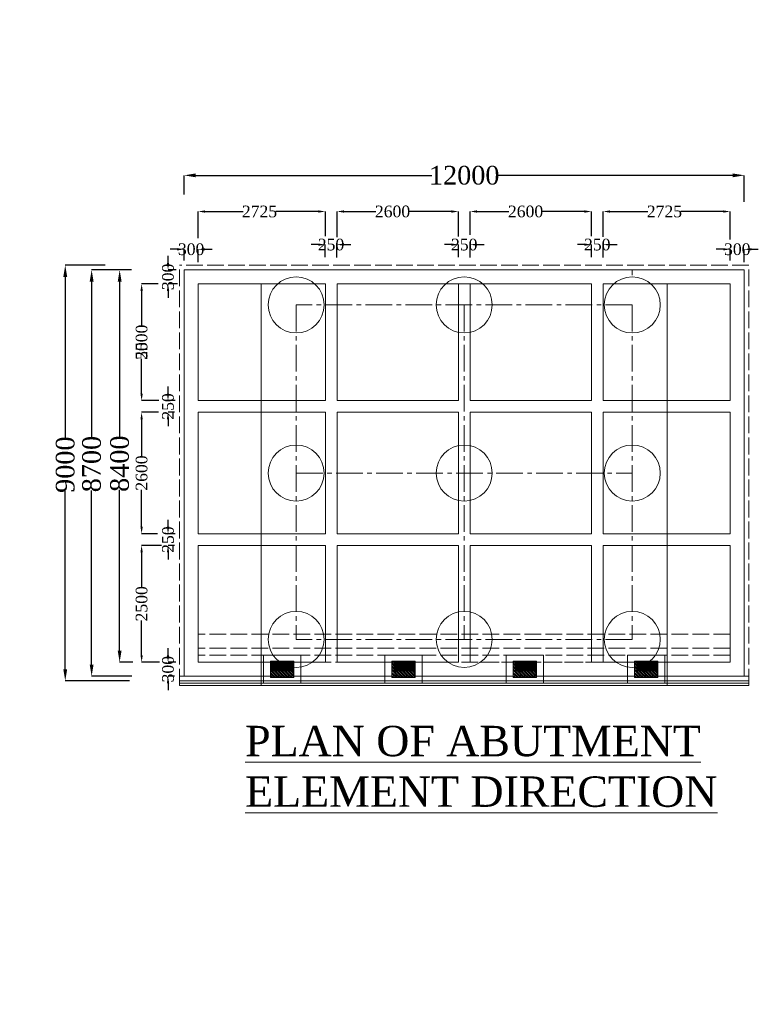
# Model space of a CAD drawing. Header units: millimetres. Extents: x -20950785 to 389010297, y -11535949 to 14056629.
# Tile 538 of 654: x 18200110 to 18231758, y -355317 to -313152. Entities that reach past the tile are written whole.
import ezdxf

# ---------------------------------------------------------------- set-up
doc = ezdxf.new("R2010")
doc.units = ezdxf.units.MM
doc.header["$LTSCALE"] = 60
doc.header["$MEASUREMENT"] = 0
for name, pattern in [('ACAD_ISO02W100', [15, 12, -3]), ('CENTER2', [28.575, 19.05, -3.175, 3.175, -3.175]), ('HIDDEN', [0.375, 0.25, -0.125])]:
    doc.linetypes.add(name, pattern=pattern)
doc.styles.add('PDF Arial Bold', font='times.ttf')
doc.dimstyles.get("Standard").update_dxf_attribs({"dimtxt": 400, "dimasz": 215, "dimexe": 0.18, "dimexo": 0.0625, "dimgap": 0.09, "dimtad": 0, "dimtih": 1, "dimtoh": 1, "dimdec": 0, "dimzin": 4, "dimdsep": 46, "dimtxsty": 'Standard', "dimblk": 'OPEN90', "dimcen": 0, "dimadec": 0, "dimazin": 1, "dimtfac": 1, "dimtdec": 0, "dimtix": 1, "dimtofl": 0, "dimtmove": 0, "dimatfit": 3, "dimldrblk": 'OPEN30', "dimfxl": 1, "dimtolj": 1, "dimtzin": 0, "dimarcsym": 0})

# ---------------------------------------------------------------- blocks, each defined once
blk = doc.blocks.new('*D3340')
at = {"color": 0, "linetype": 'Continuous', "lineweight": -2, "ltscale": 2, "transparency": 16777216}
for p, q in [((18207157, -320632), (18207157, -319818)), ((18207657, -319818), (18217771, -319818)), ((18230657, -319818), (18220544, -319818)), ((18231157, -320958), (18231157, -319818))]:
    blk.add_line(p, q, dxfattribs=at)
at = {"color": 0, "linetype": 'Continuous', "lineweight": 9, "ltscale": 2, "transparency": 16777216}
for points in [[(18207657, -319735), (18207657, -319901), (18207157, -319818)], [(18230657, -319735), (18230657, -319901), (18231157, -319818)]]:
    blk.add_solid(points, dxfattribs=at)
at = {"layer": 'Defpoints', "color": 0, "linetype": 'Continuous', "lineweight": 9, "ltscale": 2, "transparency": 16777216}
for p in [(18207157, -319818), (18207157, -320632), (18231157, -320958)]:
    blk.add_point(p, dxfattribs=at)
at = {"color": 0, "linetype": 'Continuous', "lineweight": 9, "ltscale": 2, "transparency": 16777216, "insert": (18219157, -319818), "char_height": 800, "attachment_point": 5, "style": 'PDF Arial Bold'}
blk.add_mtext('\\A1;12000', dxfattribs=at)
blk = doc.blocks.new('*D3341')
at = {"color": 0, "linetype": 'Continuous', "lineweight": -2, "ltscale": 2, "transparency": 16777216}
for p, q in [((18225107, -322450), (18225107, -321366)), ((18225407, -321367), (18227030, -321367)), ((18230257, -321367), (18228442, -321367)), ((18230557, -322572), (18230557, -321366))]:
    blk.add_line(p, q, dxfattribs=at)
at = {"color": 0, "linetype": 'Continuous', "lineweight": 9, "ltscale": 2, "transparency": 16777216}
for points in [[(18225407, -321317), (18225407, -321417), (18225107, -321367)], [(18230257, -321317), (18230257, -321417), (18230557, -321367)]]:
    blk.add_solid(points, dxfattribs=at)
at = {"layer": 'Defpoints', "color": 0, "linetype": 'Continuous', "lineweight": 9, "ltscale": 2, "transparency": 16777216}
for p in [(18225107, -321367), (18225107, -322451), (18230557, -322573)]:
    blk.add_point(p, dxfattribs=at)
at = {"color": 0, "linetype": 'Continuous', "lineweight": 9, "ltscale": 2, "transparency": 16777216, "insert": (18227736, -321367), "char_height": 500, "attachment_point": 5, "style": 'PDF Arial Bold'}
blk.add_mtext('\\A1;2725', dxfattribs=at)
blk = doc.blocks.new('*D3342')
at = {"color": 0, "linetype": 'Continuous', "lineweight": -2, "ltscale": 2, "transparency": 16777216}
for p, q in [((18219407, -322360), (18219407, -321366)), ((18219707, -321367), (18221069, -321367)), ((18224307, -321367), (18222504, -321367)), ((18224607, -322417), (18224607, -321366))]:
    blk.add_line(p, q, dxfattribs=at)
at = {"color": 0, "linetype": 'Continuous', "lineweight": 9, "ltscale": 2, "transparency": 16777216}
for points in [[(18219707, -321317), (18219707, -321417), (18219407, -321367)], [(18224307, -321317), (18224307, -321417), (18224607, -321367)]]:
    blk.add_solid(points, dxfattribs=at)
at = {"layer": 'Defpoints', "color": 0, "linetype": 'Continuous', "lineweight": 9, "ltscale": 2, "transparency": 16777216}
for p in [(18219407, -321367), (18219407, -322361), (18224607, -322418)]:
    blk.add_point(p, dxfattribs=at)
at = {"color": 0, "linetype": 'Continuous', "lineweight": 9, "ltscale": 2, "transparency": 16777216, "insert": (18221786, -321367), "char_height": 500, "attachment_point": 5, "style": 'PDF Arial Bold'}
blk.add_mtext('\\A1;2600', dxfattribs=at)
blk = doc.blocks.new('*D3343')
at = {"color": 0, "linetype": 'Continuous', "lineweight": -2, "ltscale": 2, "transparency": 16777216}
for p, q in [((18213707, -322464), (18213707, -321366)), ((18214007, -321367), (18215369, -321367)), ((18218607, -321367), (18216804, -321367)), ((18218907, -322441), (18218907, -321366))]:
    blk.add_line(p, q, dxfattribs=at)
at = {"color": 0, "linetype": 'Continuous', "lineweight": 9, "ltscale": 2, "transparency": 16777216}
for points in [[(18214007, -321317), (18214007, -321417), (18213707, -321367)], [(18218607, -321317), (18218607, -321417), (18218907, -321367)]]:
    blk.add_solid(points, dxfattribs=at)
at = {"layer": 'Defpoints', "color": 0, "linetype": 'Continuous', "lineweight": 9, "ltscale": 2, "transparency": 16777216}
for p in [(18213707, -321367), (18213707, -322465), (18218907, -322442)]:
    blk.add_point(p, dxfattribs=at)
at = {"color": 0, "linetype": 'Continuous', "lineweight": 9, "ltscale": 2, "transparency": 16777216, "insert": (18216086, -321367), "char_height": 500, "attachment_point": 5, "style": 'PDF Arial Bold'}
blk.add_mtext('\\A1;2600', dxfattribs=at)
blk = doc.blocks.new('*D3344')
at = {"color": 0, "linetype": 'Continuous', "lineweight": -2, "ltscale": 2, "transparency": 16777216}
for p, q in [((18207757, -322512), (18207757, -321366)), ((18208057, -321367), (18209680, -321367)), ((18212907, -321367), (18211092, -321367)), ((18213207, -322416), (18213207, -321366))]:
    blk.add_line(p, q, dxfattribs=at)
at = {"color": 0, "linetype": 'Continuous', "lineweight": 9, "ltscale": 2, "transparency": 16777216}
for points in [[(18208057, -321317), (18208057, -321417), (18207757, -321367)], [(18212907, -321317), (18212907, -321417), (18213207, -321367)]]:
    blk.add_solid(points, dxfattribs=at)
at = {"layer": 'Defpoints', "color": 0, "linetype": 'Continuous', "lineweight": 9, "ltscale": 2, "transparency": 16777216}
for p in [(18207757, -321367), (18207757, -322513), (18213207, -322417)]:
    blk.add_point(p, dxfattribs=at)
at = {"color": 0, "linetype": 'Continuous', "lineweight": 9, "ltscale": 2, "transparency": 16777216, "insert": (18210386, -321367), "char_height": 500, "attachment_point": 5, "style": 'PDF Arial Bold'}
blk.add_mtext('\\A1;2725', dxfattribs=at)
blk = doc.blocks.new('*D3345')
at = {"color": 0, "linetype": 'Continuous', "lineweight": -2, "ltscale": 2, "transparency": 16777216}
for p, q in [((18224307, -322785), (18224007, -322785)), ((18224607, -323327), (18224607, -322784)), ((18225107, -323338), (18225107, -322784)), ((18225407, -322785), (18225707, -322785))]:
    blk.add_line(p, q, dxfattribs=at)
at = {"color": 0, "linetype": 'Continuous', "lineweight": 9, "ltscale": 2, "transparency": 16777216}
for points in [[(18224307, -322735), (18224307, -322835), (18224607, -322785)], [(18225407, -322735), (18225407, -322835), (18225107, -322785)]]:
    blk.add_solid(points, dxfattribs=at)
at = {"layer": 'Defpoints', "color": 0, "linetype": 'Continuous', "lineweight": 9, "ltscale": 2, "transparency": 16777216}
for p in [(18224607, -322785), (18224607, -323328), (18225107, -323339)]:
    blk.add_point(p, dxfattribs=at)
at = {"color": 0, "linetype": 'Continuous', "lineweight": 9, "ltscale": 2, "transparency": 16777216, "insert": (18224857, -322785), "char_height": 500, "attachment_point": 5, "style": 'PDF Arial Bold'}
blk.add_mtext('\\A1;250', dxfattribs=at)
blk = doc.blocks.new('*D3346')
at = {"color": 0, "linetype": 'Continuous', "lineweight": -2, "ltscale": 2, "transparency": 16777216}
for p, q in [((18218607, -322785), (18218307, -322785)), ((18218907, -323327), (18218907, -322784)), ((18219407, -323338), (18219407, -322784)), ((18219707, -322785), (18220007, -322785))]:
    blk.add_line(p, q, dxfattribs=at)
at = {"color": 0, "linetype": 'Continuous', "lineweight": 9, "ltscale": 2, "transparency": 16777216}
for points in [[(18218607, -322735), (18218607, -322835), (18218907, -322785)], [(18219707, -322735), (18219707, -322835), (18219407, -322785)]]:
    blk.add_solid(points, dxfattribs=at)
at = {"layer": 'Defpoints', "color": 0, "linetype": 'Continuous', "lineweight": 9, "ltscale": 2, "transparency": 16777216}
for p in [(18218907, -322785), (18218907, -323328), (18219407, -323339)]:
    blk.add_point(p, dxfattribs=at)
at = {"color": 0, "linetype": 'Continuous', "lineweight": 9, "ltscale": 2, "transparency": 16777216, "insert": (18219157, -322785), "char_height": 500, "attachment_point": 5, "style": 'PDF Arial Bold'}
blk.add_mtext('\\A1;250', dxfattribs=at)
blk = doc.blocks.new('*D3347')
at = {"color": 0, "linetype": 'Continuous', "lineweight": -2, "ltscale": 2, "transparency": 16777216}
for p, q in [((18212900, -322785), (18212600, -322785)), ((18213200, -323327), (18213200, -322784)), ((18213700, -323338), (18213700, -322784)), ((18214000, -322785), (18214300, -322785))]:
    blk.add_line(p, q, dxfattribs=at)
at = {"color": 0, "linetype": 'Continuous', "lineweight": 9, "ltscale": 2, "transparency": 16777216}
for points in [[(18212900, -322735), (18212900, -322835), (18213200, -322785)], [(18214000, -322735), (18214000, -322835), (18213700, -322785)]]:
    blk.add_solid(points, dxfattribs=at)
at = {"layer": 'Defpoints', "color": 0, "linetype": 'Continuous', "lineweight": 9, "ltscale": 2, "transparency": 16777216}
for p in [(18213200, -322785), (18213200, -323328), (18213700, -323339)]:
    blk.add_point(p, dxfattribs=at)
at = {"color": 0, "linetype": 'Continuous', "lineweight": 9, "ltscale": 2, "transparency": 16777216, "insert": (18213450, -322785), "char_height": 500, "attachment_point": 5, "style": 'PDF Arial Bold'}
blk.add_mtext('\\A1;250', dxfattribs=at)
blk = doc.blocks.new('*D3348')
at = {"color": 0, "linetype": 'Continuous', "lineweight": -2, "ltscale": 2, "transparency": 16777216}
for p, q in [((18230257, -322985), (18229957, -322985)), ((18230557, -323468), (18230557, -322984)), ((18231156, -323538), (18231156, -322984)), ((18231456, -322985), (18231756, -322985))]:
    blk.add_line(p, q, dxfattribs=at)
at = {"color": 0, "linetype": 'Continuous', "lineweight": 9, "ltscale": 2, "transparency": 16777216}
for points in [[(18230257, -322935), (18230257, -323035), (18230557, -322985)], [(18231456, -322935), (18231456, -323035), (18231156, -322985)]]:
    blk.add_solid(points, dxfattribs=at)
at = {"layer": 'Defpoints', "color": 0, "linetype": 'Continuous', "lineweight": 9, "ltscale": 2, "transparency": 16777216}
for p in [(18230557, -322985), (18230557, -323469), (18231156, -323539)]:
    blk.add_point(p, dxfattribs=at)
at = {"color": 0, "linetype": 'Continuous', "lineweight": 9, "ltscale": 2, "transparency": 16777216, "insert": (18230857, -322985), "char_height": 500, "attachment_point": 5, "style": 'PDF Arial Bold'}
blk.add_mtext('\\A1;300', dxfattribs=at)
blk = doc.blocks.new('*D3349')
at = {"color": 0, "linetype": 'Continuous', "lineweight": -2, "ltscale": 2, "transparency": 16777216}
for p, q in [((18206857, -322985), (18206557, -322985)), ((18207157, -323468), (18207157, -322984)), ((18207756, -323538), (18207756, -322984)), ((18208056, -322985), (18208356, -322985))]:
    blk.add_line(p, q, dxfattribs=at)
at = {"color": 0, "linetype": 'Continuous', "lineweight": 9, "ltscale": 2, "transparency": 16777216}
for points in [[(18206857, -322935), (18206857, -323035), (18207157, -322985)], [(18208056, -322935), (18208056, -323035), (18207756, -322985)]]:
    blk.add_solid(points, dxfattribs=at)
at = {"layer": 'Defpoints', "color": 0, "linetype": 'Continuous', "lineweight": 9, "ltscale": 2, "transparency": 16777216}
for p in [(18207157, -322985), (18207157, -323469), (18207756, -323539)]:
    blk.add_point(p, dxfattribs=at)
at = {"color": 0, "linetype": 'Continuous', "lineweight": 9, "ltscale": 2, "transparency": 16777216, "insert": (18207457, -322985), "char_height": 500, "width": 1681.9, "attachment_point": 5, "style": 'PDF Arial Bold'}
blk.add_mtext('\\A1;300', dxfattribs=at)
blk = doc.blocks.new('*D3350')
at = {"color": 0, "linetype": 'Continuous', "lineweight": -2, "ltscale": 2, "transparency": 16777216}
for p, q in [((18206039, -324466), (18205335, -324466)), ((18205335, -324766), (18205335, -326258)), ((18205335, -329166), (18205335, -327673)), ((18206071, -329466), (18205335, -329466))]:
    blk.add_line(p, q, dxfattribs=at)
at = {"color": 0, "linetype": 'Continuous', "lineweight": 9, "ltscale": 2, "transparency": 16777216}
for points in [[(18205285, -324766), (18205385, -324766), (18205335, -324466)], [(18205285, -329166), (18205385, -329166), (18205335, -329466)]]:
    blk.add_solid(points, dxfattribs=at)
at = {"layer": 'Defpoints', "color": 0, "linetype": 'Continuous', "lineweight": 9, "ltscale": 2, "transparency": 16777216}
for p in [(18206039, -324466), (18205335, -329466), (18206071, -329466)]:
    blk.add_point(p, dxfattribs=at)
at = {"color": 0, "linetype": 'Continuous', "lineweight": 9, "ltscale": 2, "transparency": 16777216, "insert": (18205335, -326966), "char_height": 500, "attachment_point": 5, "rotation": 90, "style": 'PDF Arial Bold'}
blk.add_mtext('\\A1;5000', dxfattribs=at)
blk = doc.blocks.new('*D3351')
at = {"color": 0, "linetype": 'Continuous', "lineweight": -2, "ltscale": 2, "transparency": 16777216}
for p, q in [((18206039, -324466), (18205335, -324466)), ((18205335, -324766), (18205335, -326249)), ((18205335, -329166), (18205335, -327683)), ((18206071, -329466), (18205335, -329466))]:
    blk.add_line(p, q, dxfattribs=at)
at = {"color": 0, "linetype": 'Continuous', "lineweight": 9, "ltscale": 2, "transparency": 16777216}
for points in [[(18205285, -324766), (18205385, -324766), (18205335, -324466)], [(18205285, -329166), (18205385, -329166), (18205335, -329466)]]:
    blk.add_solid(points, dxfattribs=at)
at = {"layer": 'Defpoints', "color": 0, "linetype": 'Continuous', "lineweight": 9, "ltscale": 2, "transparency": 16777216}
for p in [(18206039, -324466), (18205335, -329466), (18206071, -329466)]:
    blk.add_point(p, dxfattribs=at)
at = {"color": 0, "linetype": 'Continuous', "lineweight": 9, "ltscale": 2, "transparency": 16777216, "insert": (18205335, -326966), "char_height": 500, "attachment_point": 5, "rotation": 90, "style": 'PDF Arial Bold'}
blk.add_mtext('\\A1;2500', dxfattribs=at)
blk = doc.blocks.new('*D3352')
at = {"color": 0, "linetype": 'Continuous', "lineweight": -2, "ltscale": 2, "transparency": 16777216}
for p, q in [((18206183, -335666), (18205335, -335666)), ((18205335, -335966), (18205335, -337449)), ((18205335, -340366), (18205335, -338883)), ((18206104, -340666), (18205335, -340666))]:
    blk.add_line(p, q, dxfattribs=at)
at = {"color": 0, "linetype": 'Continuous', "lineweight": 9, "ltscale": 2, "transparency": 16777216}
for points in [[(18205285, -335966), (18205385, -335966), (18205335, -335666)], [(18205285, -340366), (18205385, -340366), (18205335, -340666)]]:
    blk.add_solid(points, dxfattribs=at)
at = {"layer": 'Defpoints', "color": 0, "linetype": 'Continuous', "lineweight": 9, "ltscale": 2, "transparency": 16777216}
for p in [(18206183, -335666), (18205335, -340666), (18206104, -340666)]:
    blk.add_point(p, dxfattribs=at)
at = {"color": 0, "linetype": 'Continuous', "lineweight": 9, "ltscale": 2, "transparency": 16777216, "insert": (18205335, -338166), "char_height": 500, "attachment_point": 5, "rotation": 90, "style": 'PDF Arial Bold'}
blk.add_mtext('\\A1;2500', dxfattribs=at)
blk = doc.blocks.new('*D3353')
at = {"color": 0, "linetype": 'Continuous', "lineweight": -2, "ltscale": 2, "transparency": 16777216}
for p, q in [((18206055, -329966), (18205335, -329966)), ((18205335, -330266), (18205335, -331849)), ((18205335, -334866), (18205335, -333283)), ((18206010, -335166), (18205335, -335166))]:
    blk.add_line(p, q, dxfattribs=at)
at = {"color": 0, "linetype": 'Continuous', "lineweight": 9, "ltscale": 2, "transparency": 16777216}
for points in [[(18205285, -330266), (18205385, -330266), (18205335, -329966)], [(18205285, -334866), (18205385, -334866), (18205335, -335166)]]:
    blk.add_solid(points, dxfattribs=at)
at = {"layer": 'Defpoints', "color": 0, "linetype": 'Continuous', "lineweight": 9, "ltscale": 2, "transparency": 16777216}
for p in [(18206055, -329966), (18205335, -335166), (18206010, -335166)]:
    blk.add_point(p, dxfattribs=at)
at = {"color": 0, "linetype": 'Continuous', "lineweight": 9, "ltscale": 2, "transparency": 16777216, "insert": (18205335, -332566), "char_height": 500, "attachment_point": 5, "rotation": 90, "style": 'PDF Arial Bold'}
blk.add_mtext('\\A1;2600', dxfattribs=at)
blk = doc.blocks.new('*D3354')
at = {"color": 0, "linetype": 'Continuous', "lineweight": -2, "ltscale": 2, "transparency": 16777216}
for p, q in [((18206466, -329166), (18206466, -328866)), ((18206773, -329466), (18206466, -329466)), ((18206744, -329966), (18206466, -329966)), ((18206466, -330266), (18206466, -330566))]:
    blk.add_line(p, q, dxfattribs=at)
at = {"color": 0, "linetype": 'Continuous', "lineweight": 9, "ltscale": 2, "transparency": 16777216}
for points in [[(18206416, -329166), (18206516, -329166), (18206466, -329466)], [(18206416, -330266), (18206516, -330266), (18206466, -329966)]]:
    blk.add_solid(points, dxfattribs=at)
at = {"layer": 'Defpoints', "color": 0, "linetype": 'Continuous', "lineweight": 9, "ltscale": 2, "transparency": 16777216}
for p in [(18206773, -329466), (18206466, -329966), (18206744, -329966)]:
    blk.add_point(p, dxfattribs=at)
at = {"color": 0, "linetype": 'Continuous', "lineweight": 9, "ltscale": 2, "transparency": 16777216, "insert": (18206466, -329716), "char_height": 500, "attachment_point": 5, "rotation": 90, "style": 'PDF Arial Bold'}
blk.add_mtext('\\A1;250', dxfattribs=at)
blk = doc.blocks.new('*D3355')
at = {"color": 0, "linetype": 'Continuous', "lineweight": -2, "ltscale": 2, "transparency": 16777216}
for p, q in [((18206466, -334866), (18206466, -334566)), ((18206773, -335166), (18206466, -335166)), ((18206744, -335666), (18206466, -335666)), ((18206466, -335966), (18206466, -336266))]:
    blk.add_line(p, q, dxfattribs=at)
at = {"color": 0, "linetype": 'Continuous', "lineweight": 9, "ltscale": 2, "transparency": 16777216}
for points in [[(18206416, -334866), (18206516, -334866), (18206466, -335166)], [(18206416, -335966), (18206516, -335966), (18206466, -335666)]]:
    blk.add_solid(points, dxfattribs=at)
at = {"layer": 'Defpoints', "color": 0, "linetype": 'Continuous', "lineweight": 9, "ltscale": 2, "transparency": 16777216}
for p in [(18206773, -335166), (18206466, -335666), (18206744, -335666)]:
    blk.add_point(p, dxfattribs=at)
at = {"color": 0, "linetype": 'Continuous', "lineweight": 9, "ltscale": 2, "transparency": 16777216, "insert": (18206466, -335416), "char_height": 500, "attachment_point": 5, "rotation": 90, "style": 'PDF Arial Bold'}
blk.add_mtext('\\A1;250', dxfattribs=at)
blk = doc.blocks.new('*D3356')
at = {"color": 0, "linetype": 'Continuous', "lineweight": -2, "ltscale": 2, "transparency": 16777216}
for p, q in [((18206466, -323566), (18206466, -323266)), ((18206812, -323866), (18206466, -323866)), ((18206869, -324466), (18206466, -324466)), ((18206466, -324766), (18206466, -325066))]:
    blk.add_line(p, q, dxfattribs=at)
at = {"color": 0, "linetype": 'Continuous', "lineweight": 9, "ltscale": 2, "transparency": 16777216}
for points in [[(18206416, -323566), (18206516, -323566), (18206466, -323866)], [(18206416, -324766), (18206516, -324766), (18206466, -324466)]]:
    blk.add_solid(points, dxfattribs=at)
at = {"layer": 'Defpoints', "color": 0, "linetype": 'Continuous', "lineweight": 9, "ltscale": 2, "transparency": 16777216}
for p in [(18206812, -323866), (18206466, -324466), (18206869, -324466)]:
    blk.add_point(p, dxfattribs=at)
at = {"color": 0, "linetype": 'Continuous', "lineweight": 9, "ltscale": 2, "transparency": 16777216, "insert": (18206466, -324166), "char_height": 500, "attachment_point": 5, "rotation": 90, "style": 'PDF Arial Bold'}
blk.add_mtext('\\A1;300', dxfattribs=at)
blk = doc.blocks.new('*D3357')
at = {"color": 0, "linetype": 'Continuous', "lineweight": -2, "ltscale": 2, "transparency": 16777216}
for p, q in [((18206466, -340366), (18206466, -340066)), ((18206803, -340666), (18206466, -340666)), ((18206744, -341266), (18206466, -341266)), ((18206466, -341566), (18206466, -341866))]:
    blk.add_line(p, q, dxfattribs=at)
at = {"color": 0, "linetype": 'Continuous', "lineweight": 9, "ltscale": 2, "transparency": 16777216}
for points in [[(18206416, -340366), (18206516, -340366), (18206466, -340666)], [(18206416, -341566), (18206516, -341566), (18206466, -341266)]]:
    blk.add_solid(points, dxfattribs=at)
at = {"layer": 'Defpoints', "color": 0, "linetype": 'Continuous', "lineweight": 9, "ltscale": 2, "transparency": 16777216}
for p in [(18206803, -340666), (18206466, -341266), (18206744, -341266)]:
    blk.add_point(p, dxfattribs=at)
at = {"color": 0, "linetype": 'Continuous', "lineweight": 9, "ltscale": 2, "transparency": 16777216, "insert": (18206466, -340966), "char_height": 500, "attachment_point": 5, "rotation": 90, "style": 'PDF Arial Bold'}
blk.add_mtext('\\A1;300', dxfattribs=at)
blk = doc.blocks.new('*D3358')
at = {"color": 0, "linetype": 'Continuous', "lineweight": -2, "ltscale": 2, "transparency": 16777216}
for p, q in [((18203780, -323666), (18202063, -323666)), ((18202063, -324166), (18202063, -331071)), ((18202063, -340966), (18202063, -333345)), ((18204813, -341466), (18202063, -341466))]:
    blk.add_line(p, q, dxfattribs=at)
at = {"color": 0, "linetype": 'Continuous', "lineweight": 9, "ltscale": 2, "transparency": 16777216}
for points in [[(18201980, -324166), (18202146, -324166), (18202063, -323666)], [(18201980, -340966), (18202146, -340966), (18202063, -341466)]]:
    blk.add_solid(points, dxfattribs=at)
at = {"layer": 'Defpoints', "color": 0, "linetype": 'Continuous', "lineweight": 9, "ltscale": 2, "transparency": 16777216}
for p in [(18203780, -323666), (18202063, -341466), (18204814, -341466)]:
    blk.add_point(p, dxfattribs=at)
at = {"color": 0, "linetype": 'Continuous', "lineweight": 9, "ltscale": 2, "transparency": 16777216, "insert": (18202063, -332208), "char_height": 800, "attachment_point": 5, "rotation": 90, "style": 'PDF Arial Bold'}
blk.add_mtext('\\A1;9000', dxfattribs=at)
blk = doc.blocks.new('*D3359')
at = {"color": 0, "linetype": 'Continuous', "lineweight": -2, "ltscale": 2, "transparency": 16777216}
for p, q in [((18204901, -323866), (18204394, -323866)), ((18204394, -324366), (18204394, -331041)), ((18204394, -340166), (18204394, -333290)), ((18204953, -340666), (18204394, -340666))]:
    blk.add_line(p, q, dxfattribs=at)
at = {"color": 0, "linetype": 'Continuous', "lineweight": 9, "ltscale": 2, "transparency": 16777216}
for points in [[(18204311, -324366), (18204477, -324366), (18204394, -323866)], [(18204311, -340166), (18204477, -340166), (18204394, -340666)]]:
    blk.add_solid(points, dxfattribs=at)
at = {"layer": 'Defpoints', "color": 0, "linetype": 'Continuous', "lineweight": 9, "ltscale": 2, "transparency": 16777216}
for p in [(18204901, -323866), (18204394, -340666), (18204953, -340666)]:
    blk.add_point(p, dxfattribs=at)
at = {"color": 0, "linetype": 'Continuous', "lineweight": 9, "ltscale": 2, "transparency": 16777216, "insert": (18204394, -332166), "char_height": 800, "attachment_point": 5, "rotation": 90, "style": 'PDF Arial Bold'}
blk.add_mtext('\\A1;8400', dxfattribs=at)
blk = doc.blocks.new('*D3360')
at = {"color": 0, "linetype": 'Continuous', "lineweight": -2, "ltscale": 2, "transparency": 16777216}
for p, q in [((18204901, -323866), (18203193, -323866)), ((18203193, -324366), (18203193, -331057)), ((18203193, -340766), (18203193, -333307)), ((18204922, -341266), (18203193, -341266))]:
    blk.add_line(p, q, dxfattribs=at)
at = {"color": 0, "linetype": 'Continuous', "lineweight": 9, "ltscale": 2, "transparency": 16777216}
for points in [[(18203110, -324366), (18203276, -324366), (18203193, -323866)], [(18203110, -340766), (18203276, -340766), (18203193, -341266)]]:
    blk.add_solid(points, dxfattribs=at)
at = {"layer": 'Defpoints', "color": 0, "linetype": 'Continuous', "lineweight": 9, "ltscale": 2, "transparency": 16777216}
for p in [(18204901, -323866), (18203193, -341266), (18204922, -341266)]:
    blk.add_point(p, dxfattribs=at)
at = {"color": 0, "linetype": 'Continuous', "lineweight": 9, "ltscale": 2, "transparency": 16777216, "insert": (18203193, -332182), "char_height": 800, "attachment_point": 5, "rotation": 90, "style": 'PDF Arial Bold'}
blk.add_mtext('\\A1;8700', dxfattribs=at)

msp = doc.modelspace()

# ---------------------------------------------------------------- hatches: boundary and pattern name
at = {"linetype": 'Continuous', "lineweight": 9, "ltscale": 2}
h = msp.add_hatch(dxfattribs=at)
h.set_pattern_fill('GOST_GROUND', scale=10, angle=-90)
h.set_pattern_definition([(315, (21224214.33, 22064331.11), (-3e-14, -141.42135624), [200]), (315, (21224214.33, 22064301.11), (-3e-14, -141.42135624), [200]), (315, (21224214.33, 22064271.11), (-3e-14, -141.42135624), [200])])
h.paths.add_polyline_path([(18210857.33, -340615.89), (18210857.33, -341315.89), (18211857.33, -341315.89), (18211857.33, -340615.89)])
h = msp.add_hatch(dxfattribs=at)
h.set_pattern_fill('GOST_GROUND', scale=10, angle=-90)
h.set_pattern_definition([(315, (21229414.33, 22064331.11), (-3e-14, -141.42135624), [200]), (315, (21229414.33, 22064301.11), (-3e-14, -141.42135624), [200]), (315, (21229414.33, 22064271.11), (-3e-14, -141.42135624), [200])])
h.paths.add_polyline_path([(18216057.33, -340615.89), (18216057.33, -341315.89), (18217057.33, -341315.89), (18217057.33, -340615.89)])
h = msp.add_hatch(dxfattribs=at)
h.set_pattern_fill('GOST_GROUND', scale=10, angle=-90)
h.set_pattern_definition([(315, (21234614.33, 22064331.11), (-3e-14, -141.42135624), [200]), (315, (21234614.33, 22064301.11), (-3e-14, -141.42135624), [200]), (315, (21234614.33, 22064271.11), (-3e-14, -141.42135624), [200])])
h.paths.add_polyline_path([(18221257.33, -340615.89), (18221257.33, -341315.89), (18222257.33, -341315.89), (18222257.33, -340615.89)])
h = msp.add_hatch(dxfattribs=at)
h.set_pattern_fill('GOST_GROUND', scale=10, angle=-90)
h.set_pattern_definition([(315, (21239814.33, 22064331.11), (-3e-14, -141.42135624), [200]), (315, (21239814.33, 22064301.11), (-3e-14, -141.42135624), [200]), (315, (21239814.33, 22064271.11), (-3e-14, -141.42135624), [200])])
h.paths.add_polyline_path([(18226457.33, -340615.89), (18226457.33, -341315.89), (18227457.33, -341315.89), (18227457.33, -340615.89)])

# ---------------------------------------------------------------- linework, layer by layer
at = {"color": 7, "linetype": 'ACAD_ISO02W100', "lineweight": 9}
for p, q in [((18206957.33, -341665.89), (18206957.33, -323665.89)), ((18231357.33, -323665.89), (18206957.33, -323665.89)), ((18231357.33, -341665.89), (18231357.33, -323665.89)), ((18230557.33, -339465.89), (18207757.33, -339465.89)), ((18230557.33, -340065.89), (18207757.33, -340065.89)), ((18230557.33, -340365.89), (18207757.33, -340365.89)), ((18207757.33, -340665.89), (18211657.33, -340665.89)), ((18230557.33, -340665.89), (18207757.33, -340665.89))]:
    msp.add_line(p, q, dxfattribs=at)
at = {"color": 7, "linetype": 'Continuous', "lineweight": 9, "ltscale": 2}
for p, q in [((18231157.33, -323865.89), (18207157.33, -323865.89)), ((18207157.33, -341265.89), (18207157.33, -323865.89)), ((18226357.33, -324088.1), (18226357.33, -323865.89)), ((18231157.33, -339615.89), (18231157.33, -323865.89)), ((18207757.33, -329465.89), (18207757.33, -324465.89)), ((18213207.33, -324465.89), (18207757.33, -324465.89)), ((18210457.33, -324465.89), (18210457.33, -341665.89)), ((18213207.33, -329465.89), (18213207.33, -324465.89)), ((18213707.33, -329465.89), (18213707.33, -324465.89)), ((18218907.33, -324465.89), (18213707.33, -324465.89)), ((18218907.33, -329465.89), (18218907.33, -324465.89)), ((18219407.33, -324465.89), (18218907.33, -324465.89)), ((18219407.33, -329465.89), (18219407.33, -324465.89)), ((18224607.33, -324465.89), (18219407.33, -324465.89)), ((18224607.33, -329465.89), (18224607.33, -324465.89)), ((18225107.33, -329465.89), (18225107.33, -324465.89)), ((18230557.33, -324465.89), (18225107.33, -324465.89)), ((18227857.33, -324465.89), (18227857.33, -341665.89)), ((18230557.33, -329465.89), (18230557.33, -324465.89)), ((18207757.33, -329465.89), (18211657.33, -329465.89)), ((18207757.33, -329465.89), (18213207.33, -329465.89)), ((18213707.33, -329465.89), (18218907.33, -329465.89)), ((18218557.33, -329465.89), (18218907.33, -329465.89)), ((18219407.33, -329465.89), (18224607.33, -329465.89)), ((18225107.33, -329465.89), (18230557.33, -329465.89)), ((18207757.33, -335165.89), (18207757.33, -329965.89)), ((18207757.33, -329965.89), (18213207.33, -329965.89)), ((18213207.33, -335165.89), (18213207.33, -329965.89)), ((18213707.33, -335165.89), (18213707.33, -329965.89)), ((18213707.33, -329965.89), (18218907.33, -329965.89)), ((18218907.33, -335165.89), (18218907.33, -329965.89)), ((18219407.33, -335165.89), (18219407.33, -329965.89)), ((18219407.33, -329965.89), (18224607.33, -329965.89)), ((18224607.33, -335165.89), (18224607.33, -329965.89)), ((18225107.33, -335165.89), (18225107.33, -329965.89)), ((18225107.33, -329965.89), (18230557.33, -329965.89)), ((18230557.33, -335165.89), (18230557.33, -329965.89)), ((18207757.33, -335165.89), (18213207.33, -335165.89)), ((18213707.33, -335165.89), (18218907.33, -335165.89)), ((18219407.33, -335165.89), (18224607.33, -335165.89)), ((18225107.33, -335165.89), (18230557.33, -335165.89)), ((18207757.33, -340665.89), (18207757.33, -335665.89)), ((18207757.33, -335665.89), (18211657.33, -335665.89)), ((18207757.33, -335665.89), (18213207.33, -335665.89)), ((18213207.33, -340665.89), (18213207.33, -335665.89)), ((18213707.33, -340665.89), (18213707.33, -335665.89)), ((18213707.33, -335665.89), (18218907.33, -335665.89)), ((18218557.33, -335665.89), (18218907.33, -335665.89)), ((18218907.33, -340665.89), (18218907.33, -335665.89)), ((18219407.33, -340665.89), (18219407.33, -335665.89)), ((18219407.33, -335665.89), (18224607.33, -335665.89)), ((18224607.33, -340665.89), (18224607.33, -335665.89)), ((18225107.33, -340665.89), (18225107.33, -335665.89)), ((18225107.33, -335665.89), (18230557.33, -335665.89)), ((18230557.33, -340665.89), (18230557.33, -335665.89)), ((18231157.33, -339615.89), (18231157.33, -341265.89)), ((18209957.33, -340665.89), (18213207.33, -340665.89)), ((18209957.33, -340665.89), (18213207.33, -340665.89)), ((18209957.33, -340665.89), (18213207.33, -340665.89)), ((18210557.33, -341565.89), (18210557.33, -340365.89)), ((18210557.33, -340365.89), (18212157.33, -340365.89)), ((18211857.33, -340615.89), (18210857.33, -340615.89)), ((18210857.33, -340615.89), (18210857.33, -341315.89)), ((18211857.33, -340615.89), (18211857.33, -341315.89)), ((18212157.33, -340365.89), (18212157.33, -341565.89)), ((18213707.33, -340665.89), (18217957.33, -340665.89)), ((18213707.33, -340665.89), (18217957.33, -340665.89)), ((18213707.33, -340665.89), (18217957.33, -340665.89)), ((18215757.33, -341565.89), (18215757.33, -340365.89)), ((18215757.33, -340365.89), (18217357.33, -340365.89)), ((18217057.33, -340615.89), (18216057.33, -340615.89)), ((18216057.33, -340615.89), (18216057.33, -341315.89)), ((18217057.33, -340615.89), (18217057.33, -341315.89)), ((18217357.33, -340365.89), (18217357.33, -341565.89)), ((18220957.33, -341565.89), (18220957.33, -340365.89)), ((18220957.33, -340365.89), (18222557.33, -340365.89)), ((18222257.33, -340615.89), (18221257.33, -340615.89)), ((18221257.33, -340615.89), (18221257.33, -341315.89)), ((18222257.33, -340615.89), (18222257.33, -341315.89)), ((18222557.33, -340365.89), (18222557.33, -341565.89)), ((18225107.33, -340665.89), (18230557.33, -340665.89)), ((18226157.33, -341565.89), (18226157.33, -340365.89)), ((18226157.33, -340365.89), (18227757.33, -340365.89)), ((18227457.33, -340615.89), (18226457.33, -340615.89)), ((18226457.33, -340615.89), (18226457.33, -341315.89)), ((18227457.33, -340615.89), (18227457.33, -341315.89)), ((18227757.33, -340365.89), (18227757.33, -341565.89)), ((18231357.33, -341265.89), (18206957.33, -341265.89)), ((18231357.33, -341465.89), (18206957.33, -341465.89)), ((18211857.33, -341315.89), (18210857.33, -341315.89)), ((18217057.33, -341315.89), (18216057.33, -341315.89)), ((18222257.33, -341315.89), (18221257.33, -341315.89)), ((18227457.33, -341315.89), (18226457.33, -341315.89)), ((18231357.33, -341565.89), (18206957.33, -341565.89)), ((18231357.33, -341665.89), (18206957.33, -341665.89)), ((18231357.33, -341665.89), (18206957.33, -341665.89)), ((18212157.33, -341565.89), (18210557.33, -341565.89)), ((18217357.33, -341565.89), (18215757.33, -341565.89)), ((18222557.33, -341565.89), (18220957.33, -341565.89)), ((18227757.33, -341565.89), (18226157.33, -341565.89))]:
    msp.add_line(p, q, dxfattribs=at)
at = {"color": 7, "linetype": 'CENTER2', "lineweight": 9}
for p, q in [((18211957.33, -325365.89), (18211957.33, -339688.1)), ((18226357.33, -325365.89), (18211957.33, -325365.89)), ((18211957.33, -325365.89), (18211957.33, -332565.89)), ((18219157.33, -325365.89), (18219157.33, -339688.1)), ((18226357.33, -325365.89), (18226357.33, -339688.1)), ((18211957.33, -332565.89), (18226357.33, -332565.89)), ((18226357.33, -339688.1), (18211957.33, -339688.1))]:
    msp.add_line(p, q, dxfattribs=at)
at = {"color": 7, "linetype": 'HIDDEN', "lineweight": 9, "ltscale": 2}
msp.add_line((18215957.33, -340665.89), (18218907.33, -340665.89), dxfattribs=at)
msp.add_line((18215957.33, -340665.89), (18218907.33, -340665.89), dxfattribs=at)
at = {"color": 7, "linetype": 'HIDDEN', "lineweight": 9, "ltscale": 20}
msp.add_line((18219407.33, -340665.89), (18224607.33, -340665.89), dxfattribs=at)
msp.add_line((18219407.33, -340665.89), (18224607.33, -340665.89), dxfattribs=at)
at = {"color": 7, "linetype": 'Continuous', "lineweight": 9, "ltscale": 2}
for centre, radius in [((18317983, -285537.45), 347474.95), ((18211957.33, -325365.89), 1200), ((18219157.33, -325365.89), 1200), ((18226357.33, -325365.89), 1200), ((18211957.33, -332565.89), 1200), ((18219157.33, -332565.89), 1200), ((18226357.33, -332565.89), 1200), ((18211957.33, -339688.1), 1200), ((18219157.33, -339688.1), 1200), ((18226357.33, -339688.1), 1200)]:
    msp.add_circle(centre, radius, dxfattribs=at)

# ---------------------------------------------------------------- texts
at = {"linetype": 'Continuous', "lineweight": 9, "insert": (18209771.94, -343392.01), "char_height": 1300, "width": 23779.3902, "attachment_point": 1}
msp.add_mtext('{\\fTimes New Roman|b0|i0|c0|p18;\\LPLAN OF ABUTMENT ELEMENT DIRECTION\\Fitalicc|c0; }', dxfattribs=at)

# ---------------------------------------------------------------- dimensions: what is measured, and where the dimension line sits
at = {"color": 7, "linetype": 'Continuous', "lineweight": 9, "ltscale": 2}
for base, p1, p2, text, override, picture, middle in [((18207157.33, -319818.03), (18231157.33, -320957.7), (18207157.33, -320632.03), '12000', {"dimtxt": 800, "dimasz": 500, "dimtxsty": 'PDF Arial Bold', "dimfxl": 300}, '*D3340', (18219157.33, -319818.03)), ((18207757.33, -321366.54), (18213207.33, -322416.54), (18207757.33, -322512.54), '2725', {"dimtxt": 500, "dimasz": 300, "dimtxsty": 'PDF Arial Bold', "dimfxl": 300}, '*D3344', (18210386.33, -321366.54)), ((18213707.33, -321366.54), (18218907.33, -322441.54), (18213707.33, -322464.54), '2600', {"dimtxt": 500, "dimasz": 300, "dimtxsty": 'PDF Arial Bold', "dimfxl": 300}, '*D3343', (18216086.33, -321366.54)), ((18219407.33, -321366.54), (18224607.33, -322417.54), (18219407.33, -322360.54), '2600', {"dimtxt": 500, "dimasz": 300, "dimtxsty": 'PDF Arial Bold', "dimfxl": 300}, '*D3342', (18221786.33, -321366.54)), ((18225107.33, -321366.54), (18230557.33, -322572.54), (18225107.33, -322450.54), '2725', {"dimtxt": 500, "dimasz": 300, "dimtxsty": 'PDF Arial Bold', "dimfxl": 300}, '*D3341', (18227736.33, -321366.54)), ((18213200.33, -322784.54), (18213700.33, -323338.54), (18213200.33, -323327.54), '250', {"dimtxt": 500, "dimasz": 300, "dimtxsty": 'PDF Arial Bold', "dimfxl": 300}, '*D3347', (18213450.33, -322784.54)), ((18218907.33, -322784.54), (18219407.33, -323338.54), (18218907.33, -323327.54), '250', {"dimtxt": 500, "dimasz": 300, "dimtxsty": 'PDF Arial Bold', "dimfxl": 300}, '*D3346', (18219157.33, -322784.54)), ((18224607.33, -322784.54), (18225107.33, -323338.54), (18224607.33, -323327.54), '250', {"dimtxt": 500, "dimasz": 300, "dimtxsty": 'PDF Arial Bold', "dimfxl": 300}, '*D3345', (18224857.33, -322784.54)), ((18207157.33, -322984.54), (18207756.33, -323538.54), (18207157.33, -323468.54), '300', {"dimtxt": 500, "dimasz": 300, "dimtxsty": 'PDF Arial Bold', "dimfxl": 300}, '*D3349', (18207456.83, -322984.54)), ((18230557.33, -322984.54), (18231156.33, -323538.54), (18230557.33, -323468.54), '300', {"dimtxt": 500, "dimasz": 300, "dimtxsty": 'PDF Arial Bold', "dimfxl": 300}, '*D3348', (18230856.83, -322984.54))]:
    dim = msp.add_linear_dim(base=base, p1=p1, p2=p2, text=text, dimstyle='Standard', override=override, dxfattribs=at)
    dim.commit()
    dim.dimension.update_dxf_attribs({"geometry": picture, "text_midpoint": middle, "dimtype": 160})
for base, p1, p2, text, picture, middle in [((18206466.33, -324465.89), (18206811.59, -323865.89), (18206869.33, -324465.89), '300', '*D3356', (18206466.33, -324165.89)), ((18205335.33, -329465.89), (18206039.33, -324465.89), (18206071.33, -329465.89), '2500', '*D3351', (18205335.33, -326965.89)), ((18206466.33, -329965.89), (18206773.33, -329465.89), (18206744.33, -329965.89), '250', '*D3354', (18206466.33, -329715.89)), ((18205335.33, -335165.89), (18206055.33, -329965.89), (18206010.33, -335165.89), '2600', '*D3353', (18205335.33, -332565.89)), ((18206466.33, -335665.89), (18206773.33, -335165.89), (18206744.33, -335665.89), '250', '*D3355', (18206466.33, -335415.89)), ((18205335.33, -340665.89), (18206183.33, -335665.89), (18206104.33, -340665.89), '2500', '*D3352', (18205335.33, -338165.89)), ((18206466.33, -341265.89), (18206803.33, -340665.89), (18206744.33, -341265.89), '300', '*D3357', (18206466.33, -340965.89))]:
    dim = msp.add_linear_dim(base=base, p1=p1, p2=p2, angle=270, text=text, dimstyle='Standard', override={"dimtxt": 500, "dimasz": 300, "dimtxsty": 'PDF Arial Bold', "dimfxl": 300}, dxfattribs=at)
    dim.commit()
    dim.dimension.update_dxf_attribs({"geometry": picture, "text_midpoint": middle, "text_rotation": 90})
for base, p1, p2, text, picture, middle in [((18202063, -341465.89), (18203780.33, -323665.89), (18204813.5, -341465.89), '9000', '*D3358', (18202063, -332208)), ((18203193, -341265.89), (18204901.33, -323865.89), (18204921.71, -341265.89), '8700', '*D3360', (18203193, -332182)), ((18204394, -340665.89), (18204901.33, -323865.89), (18204953.09, -340665.89), '8400', '*D3359', (18204394, -332165.89))]:
    dim = msp.add_linear_dim(base=base, p1=p1, p2=p2, angle=270, text=text, dimstyle='Standard', override={"dimtxt": 800, "dimasz": 500, "dimtxsty": 'PDF Arial Bold', "dimfxl": 300}, dxfattribs=at)
    dim.commit()
    dim.dimension.update_dxf_attribs({"geometry": picture, "text_midpoint": middle, "dimtype": 160, "text_rotation": 90})
dim = msp.add_linear_dim(base=(18205335.33, -329465.89), p1=(18206039.33, -324465.89), p2=(18206071.33, -329465.89), angle=270, dimstyle='Standard', override={"dimtxt": 500, "dimasz": 300, "dimtxsty": 'PDF Arial Bold', "dimfxl": 300}, dxfattribs=at)
dim.commit()
dim.dimension.update_dxf_attribs({"geometry": '*D3350', "text_midpoint": (18205335.33, -326965.89), "text_rotation": 90})

doc.saveas('drawing.dxf')
